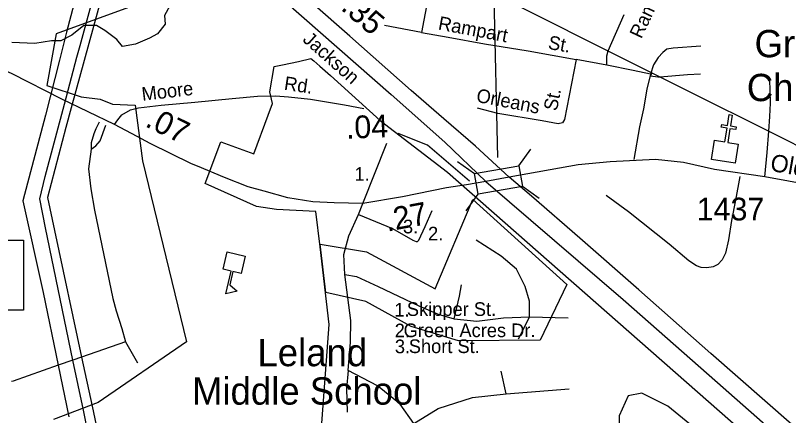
# Model space of a CAD drawing. Extents: x 2104537 to 2336408, y 34176 to 229611.
# Drawn here: x 2290829 to 2295074, y 177755 to 179955 of the extents above; entities that cross this region are included whole.
import ezdxf

# ---------------------------------------------------------------- set-up
doc = ezdxf.new("R2010")
doc.units = 0
for name, color, linetype in [('Exist Boundary Political City Limit New', 7, 'Continuous'), ('Exist Cultural Church CELL', 7, 'Continuous'), ('Exist Cultural Church Label', 7, 'Continuous'), ('Exist Cultural Educational Facility Middle CELL', 7, 'Continuous'), ('Exist Hydrographic Creek Single Shore', 7, 'Continuous'), ('Exist Hydrographic Pond Under 1500 Sq Ft', 7, 'Continuous'), ('Exist Road Non-System Type 51', 7, 'Continuous'), ('Exist Road Non-System Type 51 Label', 7, 'Continuous'), ('Exist Road Primary US Divided Attributed', 7, 'Continuous'), ('Exist Road Primary US Label', 7, 'Continuous'), ('Exist Road Primary US Mileage Hundredths English Label', 7, 'Continuous'), ('Exist Road Secondary Mileage Hundredths English Label', 7, 'Continuous'), ('Exist Road Secondary Structure Standard Bridge CELL', 7, 'Continuous'), ('Exist Road Secondary Structure Standard Bridge Number Label', 7, 'Continuous'), ('Exist Road Secondary Type 51 Attributed', 7, 'Continuous'), ('Exist Road Secondary Type 51 Label', 7, 'Continuous'), ('Exist Road Secondary Type 51 Number Label', 7, 'Continuous'), ('Exist Utilities Electrical Transmission Line', 7, 'Continuous'), ('Map Preparation Boundary City Limit Buffer Line', 7, 'Continuous')]:
    doc.layers.add(name, color=color, linetype=linetype)

msp = doc.modelspace()

# ---------------------------------------------------------------- linework, layer by layer
at = {"layer": 'Exist Boundary Political City Limit New'}
for points in [[(2291551.2, 180035.4), (2291053, 179854.6), (2291001.8, 179569.1), (2291190.5, 179506.6), (2291293.5, 179493.7), (2291361.2, 179467.9), (2291485.8, 179462.2), (2291526.5, 179156.3), (2291768.2, 178160.5), (2291283.5, 177827.4), (2291038.5, 177734.3)], [(2292454.5, 176946.8), (2292551.2, 178256.5), (2292501.5, 178682), (2292478.8, 178877), (2292262.5, 178888.2), (2292153, 178904.8), (2291869.8, 179031.4), (2291956, 179259.5), (2292138.2, 179194.9), (2292216.8, 179407.2), (2292240.8, 179470.9), (2292225, 179535.6), (2292249.8, 179674.6), (2292296, 179682.9), (2292383.8, 179702.5), (2292451.8, 179717.6), (2292467.2, 179706), (2292500.5, 179676.4), (2292559.8, 179624), (2292832.2, 179377.9), (2293201.8, 179093.2), (2295072.8, 177446.8)], [(2293855.8, 178475.4), (2293711, 178170.1), (2293261, 178166.2), (2293002.5, 178244.4), (2292752, 178381.4), (2292532.8, 178432.3), (2292501.5, 178698), (2292756, 178655.4), (2293133.8, 178451.1), (2293340.5, 178942.8), (2293855.8, 178475.4)]]:
    msp.add_lwpolyline(points, dxfattribs=at)
at = {"layer": 'Exist Cultural Church CELL'}
msp.add_lwpolyline([(2294668.3, 179268.4), (2294724.5, 179259.5), (2294736.5, 179334.6), (2294704.9, 179339.7), (2294707.5, 179355.5), (2294739.1, 179350.4), (2294748.6, 179409.8), (2294764.4, 179407.3), (2294754.9, 179347.9), (2294786.5, 179342.8), (2294784, 179327), (2294752.4, 179332.1), (2294740.3, 179256.9), (2294797.2, 179247.7), (2294780.4, 179142.6), (2294651.4, 179163.2)], close=True, dxfattribs=at)
at = {"layer": 'Exist Cultural Educational Facility Middle CELL'}
msp.add_lwpolyline([(2292089.8, 178631.8), (2292067.8, 178536.4), (2292022.9, 178546.8), (2292006, 178473.6), (2292046.4, 178439.4), (2291984.7, 178423.7), (2292013.6, 178548.9), (2291968.7, 178559.3), (2291990.7, 178654.7)], close=True, dxfattribs=at)
at = {"layer": 'Exist Hydrographic Creek Single Shore'}
msp.add_lwpolyline([(2291677.4, 180007.5), (2291646.6, 179953.7), (2291650.5, 179907.5), (2291608.2, 179853.7), (2291565.9, 179830.6), (2291489, 179796), (2291416, 179784.4), (2291385.2, 179822.9), (2291319.9, 179872.9), (2291273.7, 179899.8), (2291204.5, 179899.8), (2291139.2, 179846), (2291077.7, 179815.2), (2291027.7, 179815.2), (2290935.5, 179799.8), (2290808.6, 179805.6)], dxfattribs=at)
at = {"layer": 'Exist Hydrographic Pond Under 1500 Sq Ft'}
msp.add_lwpolyline([(2294268.4, 177878.9), (2294193.6, 177864), (2294144.6, 177753.4), (2294138.4, 177487.9), (2294164.4, 177405.3), (2294256.5, 177295.3), (2294776.5, 177009.7), (2294867.6, 177017.8), (2295056.4, 177279.8), (2294410.5, 177807.3), (2294268.4, 177878.9)], dxfattribs=at)
at = {"layer": 'Exist Road Non-System Type 51'}
for p, q in [((2293058.9, 179861.9), (2292855.2, 179899.2)), ((2294077.1, 179681.9), (2293908.2, 179713)), ((2294323, 179640), (2294315.3, 179623.1)), ((2292736.7, 178921.5), (2292868.6, 179252.7)), ((2293651.5, 178298.2), (2293588.9, 178176)), ((2293651.5, 178298.2), (2293863.1, 178292.3)), ((2291433.5, 178161.1), (2291192.1, 178076.7)), ((2291433.5, 178161.1), (2291500, 178044.6)), ((2291144.4, 178060.1), (2291063.6, 178031.8)), ((2291192.1, 178076.7), (2291144.4, 178060.1)), ((2293523.4, 177874.8), (2293496.5, 178000)), ((2293523.4, 177874.8), (2293869, 177901.6))]:
    msp.add_line(p, q, dxfattribs=at)
for points in [[(2293216.6, 180426), (2293184.3, 180362.6), (2293152, 180303), (2293130.9, 180245.8), (2293117.3, 180196.1), (2293103.6, 180131.5), (2293091.2, 180034.6), (2293058.9, 179861.9)], [(2294077.1, 179681.9), (2294076.7, 179710.1), (2294077.1, 179732.9), (2294083.3, 179759.8), (2294171.9, 179959.6)], [(2293058.9, 179861.9), (2293205.4, 179835.8), (2293405.4, 179798.5), (2293643.9, 179760), (2293908.2, 179713)], [(2294592.9, 179786.4), (2294441.3, 179774), (2294406.5, 179769), (2294382.9, 179750.4), (2294358.1, 179724.3), (2294332, 179683.3), (2294316.2, 179632.2)], [(2293908.2, 179713), (2293843.6, 179383), (2293833.1, 179363.9), (2293808.8, 179358.9), (2293720.7, 179375), (2293477.2, 179416), (2293365.5, 179444.6)], [(2294316.2, 179632.2), (2294220.8, 179652.1), (2294077.1, 179681.9)], [(2294316.2, 179632.2), (2294296.2, 179548.7), (2294277, 179440.5), (2294255.8, 179342.5), (2294224.3, 179162.5)], [(2294315.3, 179623.1), (2294355.5, 179617.1), (2294366.9, 179618)], [(2294366.9, 179618), (2294519.5, 179630.6), (2294590.8, 179634.7)], [(2294944.8, 179067.1), (2294956.3, 179202.2), (2294965.8, 179318), (2294971.5, 179398.8), (2294975.7, 179472.4), (2294973.2, 179545.2), (2294972.2, 179596.7)], [(2291372.8, 179354.4), (2291391.2, 179381.7), (2291413.8, 179408.8), (2291461.5, 179435.5), (2291504.6, 179446.8), (2291628.6, 179461.7), (2291814.5, 179477.5), (2292018.3, 179499.1), (2292158.2, 179510.2), (2292256, 179513.2), (2292328.1, 179507.9), (2292448.3, 179494.6), (2292635.3, 179464.1), (2292742.7, 179443.4)], [(2291289, 179368.7), (2291270.7, 179331.5), (2291258.5, 179303.4), (2291245, 179254.6), (2291245, 179219.8)], [(2291245, 179219.8), (2291270.7, 179238.7), (2291293.8, 179265.6), (2291324.3, 179352.2)], [(2291245, 179219.8), (2291230.4, 179112.4), (2291243.3, 179001.2), (2291262.3, 178883.4), (2291362.8, 178398.3), (2291381.2, 178330), (2291413.4, 178233.6), (2291433.5, 178161.1)], [(2294806.4, 179069.1), (2294783.5, 178939), (2294760.4, 178827), (2294743.5, 178720.7), (2294728, 178648.5), (2294710.2, 178610.5), (2294686.5, 178586.4), (2294659.3, 178573.1), (2294624.8, 178567.6), (2294594, 178569.1), (2294568.6, 178577.5), (2294526.5, 178604.9), (2294419.4, 178698.1), (2294195.9, 178876), (2294073, 178965)], [(2292711.8, 178861.2), (2292736.7, 178921.5)], [(2292638.3, 178530.8), (2292632.4, 178641.2), (2292659.2, 178742.6), (2292711.8, 178861.2)], [(2292711.8, 178861.2), (2292898.5, 178783.1), (2293011.1, 178719.8), (2293028.5, 178711.7), (2293035.9, 178712.2)], [(2293035.9, 178712.2), (2293043.4, 178718.5), (2293078.8, 178794.2), (2293117.8, 178882.3)], [(2293651.5, 178298.2), (2293651.5, 178384.7), (2293627.7, 178465.2), (2293580, 178560.6), (2293496.5, 178632.2), (2293359.5, 178718.7)], [(2292656.2, 178003), (2292668.1, 178158.1), (2292671.1, 178277.3), (2292638.3, 178530.8)], [(2292638.3, 178530.8), (2292700.9, 178518.9), (2292820.1, 178465.2), (2293043.6, 178357.9), (2293150.9, 178313.1), (2293237.3, 178286.3)], [(2293237.3, 178286.3), (2293267.1, 178411.5), (2293279, 178474.2)], [(2293237.3, 178286.3), (2293362.4, 178274.4), (2293508.5, 178292.3), (2293651.5, 178298.2)], [(2291063.6, 178031.8), (2290815.6, 177945.1), (2290806.3, 177942.6)], [(2292656.2, 178003), (2292647.3, 177904.6), (2292650.2, 177773.4)], [(2293016.8, 177710.8), (2292942.3, 177818.1), (2292817.1, 177919.5), (2292656.2, 178003)], [(2293016.8, 177710.8), (2293150.9, 177794.3), (2293338.6, 177853.9), (2293523.4, 177874.8)]]:
    msp.add_lwpolyline(points, dxfattribs=at)
at = {"layer": 'Exist Road Primary US Divided Attributed'}
for points in [[(2286425.3, 185063.8), (2286565.9, 184975.4), (2286741.7, 184866.1), (2287026.7, 184666.3), (2287318.1, 184427.7), (2287657.6, 184134), (2287967.1, 183857.7), (2288322.7, 183550.2), (2288395.2, 183488.3), (2288715.6, 183205.9), (2289065.5, 182890.5), (2289493.3, 182516.3), (2289952.2, 182114.3), (2290250.1, 181844), (2290674.4, 181471.5), (2291183.6, 181022.7), (2291590.6, 180664), (2291907.6, 180385.1), (2292309.4, 180031.6), (2292891.3, 179520.5), (2293187.1, 179258.6), (2293411.6, 179042.2)], [(2293539.7, 179066.1), (2293355.7, 179236.6), (2293181.4, 179386.8), (2293002.1, 179541.3), (2292664.4, 179841), (2292458.3, 180023), (2292089.4, 180350.4), (2291769, 180631.1), (2291353.3, 180998.5), (2291064.1, 181251.4), (2290551.5, 181705.4)], [(2298970.4, 175004.8), (2298812.5, 175037.7), (2298733, 175057.3), (2298652.4, 175076.9), (2298455, 175136.5), (2298287.1, 175197.2), (2298122.5, 175263), (2297989.2, 175328.8), (2297895.6, 175375.6), (2297751.9, 175451.9), (2297589.1, 175555.8), (2297388.2, 175692.7), (2297225.4, 175822.7), (2296970.8, 176049.6), (2296763, 176229.8), (2296494.5, 176467.2), (2296215.7, 176711.5), (2295727.3, 177143), (2295240.6, 177576.1), (2294646.6, 178095.9), (2294251.7, 178445.9), (2293927.8, 178730.1), (2293662.8, 178960.5), (2293539.7, 179066.1)], [(2293411.6, 179042.2), (2294166.8, 178393.9), (2294637.9, 177976.4), (2295455.4, 177257.3), (2296122.2, 176671.7), (2296305.7, 176507.1), (2296605.4, 176247.2), (2296892.9, 175987.3), (2297197.7, 175727.4), (2297438.4, 175542), (2297582.6, 175451.5)]]:
    msp.add_lwpolyline(points, dxfattribs=at)
at = {"layer": 'Exist Road Secondary Mileage Hundredths English Label'}
msp.add_lwpolyline([(2293321.6, 179044.1), (2293091.6, 179242), (2292931.2, 179306.2)], dxfattribs=at)
at = {"layer": 'Exist Road Secondary Structure Standard Bridge CELL'}
for p, q in [((2293593.8, 179128), (2293659.2, 179220.3)), ((2293257, 179152.2), (2293349.4, 179086.8)), ((2293612.9, 179016.4), (2293705.2, 178951)), ((2293303.5, 178880.2), (2293368.9, 178972.6))]:
    msp.add_line(p, q, dxfattribs=at)
msp.add_lwpolyline([(2293349.4, 179086.8), (2293593.7, 179128.5), (2293613.2, 179014.4), (2293368.9, 178972.6)], close=True, dxfattribs=at)
at = {"layer": 'Exist Road Secondary Structure Standard Bridge Number Label'}
msp.add_line((2293477.7, 179173.4), (2293451.1, 180310.3), dxfattribs=at)
msp.add_lwpolyline([(2289944.3, 178718.8), (2290873.3, 178718.8), (2290873.3, 178334.7), (2289944.3, 178334.7)], close=True, dxfattribs=at)
at = {"layer": 'Exist Road Secondary Type 51 Attributed'}
for points in [[(2291496.9, 179288.6), (2291372.8, 179354.4), (2291082.8, 179494.3), (2290810.1, 179633), (2290548.9, 179753.6)], [(2291828.8, 179125.8), (2291795.9, 179139.7), (2291568.9, 179250.3), (2291496.9, 179288.6)], [(2300914.5, 178665.8), (2300729.8, 178347.7), (2300654, 178228.4), (2300610.5, 178150.1), (2300585.7, 178120.3), (2300555.9, 178100.4), (2300495, 178084.3), (2300456.5, 178085.5), (2300199.4, 178135.2), (2299448, 178255.5), (2297523.1, 178595), (2294944.8, 179067.1), (2294668.3, 179108.3), (2294498.1, 179146.2), (2294342.9, 179162.4), (2294095.5, 179149.6), (2293919.7, 179133.2), (2293539.7, 179066.1)], [(2292736.7, 178921.5), (2292578.7, 178924.5), (2292462.5, 178930.4), (2292325.4, 178951.3), (2292194.6, 178988.9), (2292106.9, 179011.8), (2291977.1, 179063.3), (2291828.8, 179125.8)], [(2293539.7, 179066.1), (2293411.6, 179042.2)], [(2293411.6, 179042.2), (2293305.8, 179022.9), (2293195.6, 179008), (2292954.2, 178957.3), (2292736.7, 178921.5)]]:
    msp.add_lwpolyline(points, dxfattribs=at)
at = {"layer": 'Exist Utilities Electrical Transmission Line'}
for p, q in [((2294097.3, 179752.8), (2294323, 179640)), ((2291070.1, 179708.8), (2291019, 179507)), ((2291098, 179466.6), (2291166.7, 179725.1)), ((2294323, 179640), (2294366.9, 179618)), ((2291201.8, 177784.7), (2291144.4, 178060.1)), ((2291192.1, 178076.7), (2291249.7, 177807.2)), ((2291063.6, 178031.8), (2291122.7, 177747.5))]:
    msp.add_line(p, q, dxfattribs=at)
for points in [[(2291357.5, 180805.6), (2291109.3, 179863.4), (2291070.1, 179708.8)], [(2291166.7, 179725.1), (2291184, 179789.8), (2291414.6, 180637.8), (2291439.9, 180733.5)], [(2291477.4, 180700.7), (2291466.5, 180660.4), (2291303.7, 180063), (2291135.5, 179447.3)], [(2293146.9, 180230.2), (2293473.5, 180068.1), (2293989.9, 179806.6), (2294097.3, 179752.8)], [(2294366.9, 179618), (2294532.4, 179535.3), (2294965.8, 179318)], [(2291019, 179507), (2290993.5, 179406.2), (2290869.6, 178935.6), (2290980.2, 178432.6), (2291063.6, 178031.8)], [(2291144.4, 178060.1), (2290993, 178786.6), (2290963.6, 178946.3), (2290992.6, 179070.3), (2291098, 179466.6)], [(2291135.5, 179447.3), (2291106, 179339.4), (2291005.4, 178954.6), (2291043.2, 178772.9), (2291192.1, 178076.7)], [(2294965.8, 179318), (2295241.5, 179179.8), (2295807.2, 178896.5)], [(2291249.7, 177807.2), (2291335.2, 177407.7), (2291961.7, 174367.8), (2292460.3, 172022.5), (2292479.7, 171930.2)], [(2292424.6, 171930.2), (2292062.1, 173640.7), (2291609, 175830.3), (2291230.9, 177644.9), (2291201.8, 177784.7)]]:
    msp.add_lwpolyline(points, dxfattribs=at)
at = {"layer": 'Map Preparation Boundary City Limit Buffer Line'}
for points in [[(2291551.2, 180035.4), (2291053, 179854.6), (2291001.8, 179569.1), (2291190.5, 179506.6), (2291293.5, 179493.7), (2291361.2, 179467.9), (2291485.8, 179462.2), (2291526.5, 179156.3), (2291768.2, 178160.5), (2291283.5, 177827.4), (2291038.5, 177734.3)], [(2292454.5, 176946.8), (2292551.2, 178256.5), (2292501.5, 178682), (2292478.8, 178877), (2292262.5, 178888.2), (2292153, 178904.8), (2291869.8, 179031.4), (2291956, 179259.5), (2292138.2, 179194.9), (2292216.8, 179407.2), (2292240.8, 179470.9), (2292225, 179535.6), (2292249.8, 179674.6), (2292296, 179682.9), (2292383.8, 179702.5), (2292451.8, 179717.6), (2292467.2, 179706), (2292500.5, 179676.4), (2292559.8, 179624), (2292832.2, 179377.9), (2293201.8, 179093.2), (2295072.8, 177446.8)], [(2293855.8, 178475.4), (2293711, 178170.1), (2293261, 178166.2), (2293002.5, 178244.4), (2292752, 178381.4), (2292532.8, 178432.3), (2292501.5, 178698), (2292756, 178655.4), (2293133.8, 178451.1), (2293340.5, 178942.8), (2293855.8, 178475.4)]]:
    msp.add_lwpolyline(points, dxfattribs=at)

# ---------------------------------------------------------------- texts
at = {"layer": 'Exist Cultural Church Label'}
for s, p in [('Grove', (2294887.4, 179724.9)), ('Church', (2294844.9, 179483.7))]:
    msp.add_text(s, height=150, dxfattribs=at).set_placement(p)
at = {"layer": 'Exist Cultural Educational Facility Middle CELL'}
for s, p in [('Leland', (2292157.9, 178026.4)), ('Middle School', (2291798.5, 177815.3))]:
    msp.add_text(s, height=150, dxfattribs=at).set_placement(p)
at = {"layer": 'Exist Road Non-System Type 51 Label'}
for s, rotation, p in [('Rampart', 64.9059, (2294265.6, 179822.6)), ('Rampart', 349.3516, (2293146.3, 179877.8)), ('St.', 349.7474, (2293749.9, 179771.4)), ('Rd.', 351.5614, (2292300.7, 179546.6)), ('Moore', 6.8903, (2291526.4, 179484.5)), ('Orleans', 349.0494, (2293355.5, 179480.5)), ('St.', 78.8591, (2293802, 179426.4))]:
    msp.add_text(s, height=75, rotation=rotation, dxfattribs=at).set_placement(p)
for s, p in [('1.', (2292690.9, 179046.1)), ('3.', (2292956.8, 178756.9)), ('2.', (2293094.6, 178717.8)), ('Skipper St.', (2292978.1, 178303)), ('1.', (2292909.2, 178299.2)), ('2.', (2292911.4, 178185.4)), ('Green Acres Dr.', (2292960.2, 178186.3)), ('3.', (2292912.4, 178097.8)), ('Short St.', (2292988.7, 178098.7))]:
    msp.add_text(s, height=75, dxfattribs=at).set_placement(p)
at = {"layer": 'Exist Road Primary US Label'}
msp.add_text('Jackson', height=75, rotation=318.3312, dxfattribs=at).set_placement((2292401.2, 179816.1))
at = {"layer": 'Exist Road Primary US Mileage Hundredths English Label'}
msp.add_text('.35', height=125, rotation=319.5433, dxfattribs=at).set_placement((2292610.4, 179990))
at = {"layer": 'Exist Road Secondary Mileage Hundredths English Label'}
for s, rotation, p in [('.07', 334.0058, (2291535.1, 179347.5)), ('.04', 1.9949, (2292645.5, 179276.8)), ('.27', 10.5695, (2292870.2, 178765.8))]:
    msp.add_text(s, height=125, rotation=rotation, dxfattribs=at).set_placement(p)
at = {"layer": 'Exist Road Secondary Type 51 Label'}
msp.add_text('Old', height=95, rotation=350.109, dxfattribs=at).set_placement((2294969.3, 179101.4))
at = {"layer": 'Exist Road Secondary Type 51 Number Label'}
msp.add_text('1437', height=125, dxfattribs=at).set_placement((2294569.4, 178827.8))

doc.saveas('drawing.dxf')
